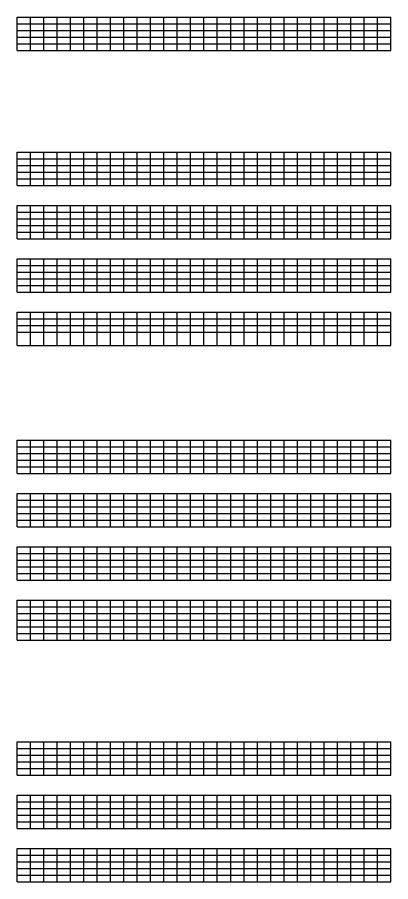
# Model space of a CAD drawing. Extents: x 1374311 to 1383814, y 384102 to 406278.
# Drawn here: x 1375927 to 1376207, y 394492 to 395140 of the extents above; entities that cross this region are included whole.
import ezdxf

# ---------------------------------------------------------------- set-up
doc = ezdxf.new("R2010")
doc.units = 0
doc.layers.add('R_Grid', color=7, linetype='Continuous')

msp = doc.modelspace()

# ---------------------------------------------------------------- linework, layer by layer
at = {"layer": 'R_Grid'}
for p, q in [((1375926.61, 395140.44), (1376206.61, 395140.44)), ((1375926.61, 395115.44), (1375926.61, 395140.44)), ((1375936.61, 395115.44), (1375936.61, 395140.44)), ((1375946.61, 395115.44), (1375946.61, 395140.44)), ((1375956.61, 395115.44), (1375956.61, 395140.44)), ((1375966.61, 395115.44), (1375966.61, 395140.44)), ((1375976.61, 395115.44), (1375976.61, 395140.44)), ((1375986.61, 395115.44), (1375986.61, 395140.44)), ((1375996.61, 395115.44), (1375996.61, 395140.44)), ((1376006.61, 395115.44), (1376006.61, 395140.44)), ((1376016.61, 395115.44), (1376016.61, 395140.44)), ((1376026.61, 395115.44), (1376026.61, 395140.44)), ((1376036.61, 395115.44), (1376036.61, 395140.44)), ((1376046.61, 395115.44), (1376046.61, 395140.44)), ((1376056.61, 395115.44), (1376056.61, 395140.44)), ((1376066.61, 395115.44), (1376066.61, 395140.44)), ((1376076.61, 395115.44), (1376076.61, 395140.44)), ((1376086.61, 395115.44), (1376086.61, 395140.44)), ((1376096.61, 395115.44), (1376096.61, 395140.44)), ((1376106.61, 395115.44), (1376106.61, 395140.44)), ((1376116.61, 395115.44), (1376116.61, 395140.44)), ((1376126.61, 395115.44), (1376126.61, 395140.44)), ((1376136.61, 395115.44), (1376136.61, 395140.44)), ((1376146.61, 395115.44), (1376146.61, 395140.44)), ((1376156.61, 395115.44), (1376156.61, 395140.44)), ((1376166.61, 395115.44), (1376166.61, 395140.44)), ((1376176.61, 395115.44), (1376176.61, 395140.44)), ((1376186.61, 395115.44), (1376186.61, 395140.44)), ((1376196.61, 395115.44), (1376196.61, 395140.44)), ((1376206.61, 395115.44), (1376206.61, 395140.44)), ((1375926.61, 395135.44), (1376206.61, 395135.44)), ((1375926.61, 395130.44), (1376206.61, 395130.44)), ((1375926.61, 395125.44), (1376206.61, 395125.44)), ((1375926.61, 395120.44), (1376206.61, 395120.44)), ((1375926.61, 395115.44), (1376206.61, 395115.44)), ((1375926.61, 395039.22), (1376206.61, 395039.22)), ((1375926.61, 395014.22), (1375926.61, 395039.22)), ((1375926.61, 395034.22), (1376206.61, 395034.22)), ((1375936.61, 395014.22), (1375936.61, 395039.22)), ((1375946.61, 395014.22), (1375946.61, 395039.22)), ((1375956.61, 395014.22), (1375956.61, 395039.22)), ((1375966.61, 395014.22), (1375966.61, 395039.22)), ((1375976.61, 395014.22), (1375976.61, 395039.22)), ((1375986.61, 395014.22), (1375986.61, 395039.22)), ((1375996.61, 395014.22), (1375996.61, 395039.22)), ((1376006.61, 395014.22), (1376006.61, 395039.22)), ((1376016.61, 395014.22), (1376016.61, 395039.22)), ((1376026.61, 395014.22), (1376026.61, 395039.22)), ((1376036.61, 395014.22), (1376036.61, 395039.22)), ((1376046.61, 395014.22), (1376046.61, 395039.22)), ((1376056.61, 395014.22), (1376056.61, 395039.22)), ((1376066.61, 395014.22), (1376066.61, 395039.22)), ((1376076.61, 395014.22), (1376076.61, 395039.22)), ((1376086.61, 395014.22), (1376086.61, 395039.22)), ((1376096.61, 395014.22), (1376096.61, 395039.22)), ((1376106.61, 395014.22), (1376106.61, 395039.22)), ((1376116.61, 395014.22), (1376116.61, 395039.22)), ((1376126.61, 395014.22), (1376126.61, 395039.22)), ((1376136.61, 395014.22), (1376136.61, 395039.22)), ((1376146.61, 395014.22), (1376146.61, 395039.22)), ((1376156.61, 395014.22), (1376156.61, 395039.22)), ((1376166.61, 395014.22), (1376166.61, 395039.22)), ((1376176.61, 395014.22), (1376176.61, 395039.22)), ((1376186.61, 395014.22), (1376186.61, 395039.22)), ((1376196.61, 395014.22), (1376196.61, 395039.22)), ((1376206.61, 395014.22), (1376206.61, 395039.22)), ((1375926.61, 395029.22), (1376206.61, 395029.22)), ((1375926.61, 395024.22), (1376206.61, 395024.22)), ((1375926.61, 395019.22), (1376206.61, 395019.22)), ((1375926.61, 395014.22), (1376206.61, 395014.22)), ((1375926.61, 394999.22), (1376206.61, 394999.22)), ((1375926.61, 394974.22), (1375926.61, 394999.22)), ((1375936.61, 394974.22), (1375936.61, 394999.22)), ((1375946.61, 394974.22), (1375946.61, 394999.22)), ((1375956.61, 394974.22), (1375956.61, 394999.22)), ((1375966.61, 394974.22), (1375966.61, 394999.22)), ((1375976.61, 394974.22), (1375976.61, 394999.22)), ((1375986.61, 394974.22), (1375986.61, 394999.22)), ((1375996.61, 394974.22), (1375996.61, 394999.22)), ((1376006.61, 394974.22), (1376006.61, 394999.22)), ((1376016.61, 394974.22), (1376016.61, 394999.22)), ((1376026.61, 394974.22), (1376026.61, 394999.22)), ((1376036.61, 394974.22), (1376036.61, 394999.22)), ((1376046.61, 394974.22), (1376046.61, 394999.22)), ((1376056.61, 394974.22), (1376056.61, 394999.22)), ((1376066.61, 394974.22), (1376066.61, 394999.22)), ((1376076.61, 394974.22), (1376076.61, 394999.22)), ((1376086.61, 394974.22), (1376086.61, 394999.22)), ((1376096.61, 394974.22), (1376096.61, 394999.22)), ((1376106.61, 394974.22), (1376106.61, 394999.22)), ((1376116.61, 394974.22), (1376116.61, 394999.22)), ((1376126.61, 394974.22), (1376126.61, 394999.22)), ((1376136.61, 394974.22), (1376136.61, 394999.22)), ((1376146.61, 394974.22), (1376146.61, 394999.22)), ((1376156.61, 394974.22), (1376156.61, 394999.22)), ((1376166.61, 394974.22), (1376166.61, 394999.22)), ((1376176.61, 394974.22), (1376176.61, 394999.22)), ((1376186.61, 394974.22), (1376186.61, 394999.22)), ((1376196.61, 394974.22), (1376196.61, 394999.22)), ((1376206.61, 394974.22), (1376206.61, 394999.22)), ((1375926.61, 394994.22), (1376206.61, 394994.22)), ((1375926.61, 394989.22), (1376206.61, 394989.22)), ((1375926.61, 394984.22), (1376206.61, 394984.22)), ((1375926.61, 394979.22), (1376206.61, 394979.22)), ((1375926.61, 394974.22), (1376206.61, 394974.22)), ((1375926.61, 394959.22), (1376206.61, 394959.22)), ((1375926.61, 394934.22), (1375926.61, 394959.22)), ((1375936.61, 394934.22), (1375936.61, 394959.22)), ((1375946.61, 394934.22), (1375946.61, 394959.22)), ((1375956.61, 394934.22), (1375956.61, 394959.22)), ((1375966.61, 394934.22), (1375966.61, 394959.22)), ((1375976.61, 394934.22), (1375976.61, 394959.22)), ((1375986.61, 394934.22), (1375986.61, 394959.22)), ((1375996.61, 394934.22), (1375996.61, 394959.22)), ((1376006.61, 394934.22), (1376006.61, 394959.22)), ((1376016.61, 394934.22), (1376016.61, 394959.22)), ((1376026.61, 394934.22), (1376026.61, 394959.22)), ((1376036.61, 394934.22), (1376036.61, 394959.22)), ((1376046.61, 394934.22), (1376046.61, 394959.22)), ((1376056.61, 394934.22), (1376056.61, 394959.22)), ((1376066.61, 394934.22), (1376066.61, 394959.22)), ((1376076.61, 394934.22), (1376076.61, 394959.22)), ((1376086.61, 394934.22), (1376086.61, 394959.22)), ((1376096.61, 394934.22), (1376096.61, 394959.22)), ((1376106.61, 394934.22), (1376106.61, 394959.22)), ((1376116.61, 394934.22), (1376116.61, 394959.22)), ((1376126.61, 394934.22), (1376126.61, 394959.22)), ((1376136.61, 394934.22), (1376136.61, 394959.22)), ((1376146.61, 394934.22), (1376146.61, 394959.22)), ((1376156.61, 394934.22), (1376156.61, 394959.22)), ((1376166.61, 394934.22), (1376166.61, 394959.22)), ((1376176.61, 394934.22), (1376176.61, 394959.22)), ((1376186.61, 394934.22), (1376186.61, 394959.22)), ((1376196.61, 394934.22), (1376196.61, 394959.22)), ((1376206.61, 394934.22), (1376206.61, 394959.22)), ((1375926.61, 394954.22), (1376206.61, 394954.22)), ((1375926.61, 394949.22), (1376206.61, 394949.22)), ((1375926.61, 394944.22), (1376206.61, 394944.22)), ((1375926.61, 394939.22), (1376206.61, 394939.22)), ((1375926.61, 394934.22), (1376206.61, 394934.22)), ((1375926.61, 394919.22), (1376206.61, 394919.22)), ((1375926.61, 394894.22), (1375926.61, 394919.22)), ((1375936.61, 394894.22), (1375936.61, 394919.22)), ((1375946.61, 394894.22), (1375946.61, 394919.22)), ((1375956.61, 394894.22), (1375956.61, 394919.22)), ((1375966.61, 394894.22), (1375966.61, 394919.22)), ((1375976.61, 394894.22), (1375976.61, 394919.22)), ((1375986.61, 394894.22), (1375986.61, 394919.22)), ((1375996.61, 394894.22), (1375996.61, 394919.22)), ((1376006.61, 394894.22), (1376006.61, 394919.22)), ((1376016.61, 394894.22), (1376016.61, 394919.22)), ((1376026.61, 394894.22), (1376026.61, 394919.22)), ((1376036.61, 394894.22), (1376036.61, 394919.22)), ((1376046.61, 394894.22), (1376046.61, 394919.22)), ((1376056.61, 394894.22), (1376056.61, 394919.22)), ((1376066.61, 394894.22), (1376066.61, 394919.22)), ((1376076.61, 394894.22), (1376076.61, 394919.22)), ((1376086.61, 394894.22), (1376086.61, 394919.22)), ((1376096.61, 394894.22), (1376096.61, 394919.22)), ((1376106.61, 394894.22), (1376106.61, 394919.22)), ((1376116.61, 394894.22), (1376116.61, 394919.22)), ((1376126.61, 394894.22), (1376126.61, 394919.22)), ((1376136.61, 394894.22), (1376136.61, 394919.22)), ((1376146.61, 394894.22), (1376146.61, 394919.22)), ((1376156.61, 394894.22), (1376156.61, 394919.22)), ((1376166.61, 394894.22), (1376166.61, 394919.22)), ((1376176.61, 394894.22), (1376176.61, 394919.22)), ((1376186.61, 394894.22), (1376186.61, 394919.22)), ((1376196.61, 394894.22), (1376196.61, 394919.22)), ((1376206.61, 394894.22), (1376206.61, 394919.22)), ((1375926.61, 394914.22), (1376206.61, 394914.22)), ((1375926.61, 394909.22), (1376206.61, 394909.22)), ((1375926.61, 394904.22), (1376206.61, 394904.22)), ((1375926.61, 394894.22), (1376206.61, 394894.22)), ((1375926.61, 394823), (1376206.61, 394823)), ((1375926.61, 394798), (1375926.61, 394823)), ((1375936.61, 394798), (1375936.61, 394823)), ((1375946.61, 394798), (1375946.61, 394823)), ((1375956.61, 394798), (1375956.61, 394823)), ((1375966.61, 394798), (1375966.61, 394823)), ((1375976.61, 394798), (1375976.61, 394823)), ((1375986.61, 394798), (1375986.61, 394823)), ((1375996.61, 394798), (1375996.61, 394823)), ((1376006.61, 394798), (1376006.61, 394823)), ((1376016.61, 394798), (1376016.61, 394823)), ((1376026.61, 394798), (1376026.61, 394823)), ((1376036.61, 394798), (1376036.61, 394823)), ((1376046.61, 394798), (1376046.61, 394823)), ((1376056.61, 394798), (1376056.61, 394823)), ((1376066.61, 394798), (1376066.61, 394823)), ((1376076.61, 394798), (1376076.61, 394823)), ((1376086.61, 394798), (1376086.61, 394823)), ((1376096.61, 394798), (1376096.61, 394823)), ((1376106.61, 394798), (1376106.61, 394823)), ((1376116.61, 394798), (1376116.61, 394823)), ((1376126.61, 394798), (1376126.61, 394823)), ((1376136.61, 394798), (1376136.61, 394823)), ((1376146.61, 394798), (1376146.61, 394823)), ((1376156.61, 394798), (1376156.61, 394823)), ((1376166.61, 394798), (1376166.61, 394823)), ((1376176.61, 394798), (1376176.61, 394823)), ((1376186.61, 394798), (1376186.61, 394823)), ((1376196.61, 394798), (1376196.61, 394823)), ((1376206.61, 394798), (1376206.61, 394823)), ((1375926.61, 394818), (1376206.61, 394818)), ((1375926.61, 394813), (1376206.61, 394813)), ((1375926.61, 394808), (1376206.61, 394808)), ((1375926.61, 394803), (1376206.61, 394803)), ((1375926.61, 394798), (1376206.61, 394798)), ((1375926.61, 394783), (1376206.61, 394783)), ((1375926.61, 394758), (1375926.61, 394783)), ((1375936.61, 394758), (1375936.61, 394783)), ((1375946.61, 394758), (1375946.61, 394783)), ((1375956.61, 394758), (1375956.61, 394783)), ((1375966.61, 394758), (1375966.61, 394783)), ((1375976.61, 394758), (1375976.61, 394783)), ((1375986.61, 394758), (1375986.61, 394783)), ((1375996.61, 394758), (1375996.61, 394783)), ((1376006.61, 394758), (1376006.61, 394783)), ((1376016.61, 394758), (1376016.61, 394783)), ((1376026.61, 394758), (1376026.61, 394783)), ((1376036.61, 394758), (1376036.61, 394783)), ((1376046.61, 394758), (1376046.61, 394783)), ((1376056.61, 394758), (1376056.61, 394783)), ((1376066.61, 394758), (1376066.61, 394783)), ((1376076.61, 394758), (1376076.61, 394783)), ((1376086.61, 394758), (1376086.61, 394783)), ((1376096.61, 394758), (1376096.61, 394783)), ((1376106.61, 394758), (1376106.61, 394783)), ((1376116.61, 394758), (1376116.61, 394783)), ((1376126.61, 394758), (1376126.61, 394783)), ((1376136.61, 394758), (1376136.61, 394783)), ((1376146.61, 394758), (1376146.61, 394783)), ((1376156.61, 394758), (1376156.61, 394783)), ((1376166.61, 394758), (1376166.61, 394783)), ((1376176.61, 394758), (1376176.61, 394783)), ((1376186.61, 394758), (1376186.61, 394783)), ((1376196.61, 394758), (1376196.61, 394783)), ((1376206.61, 394758), (1376206.61, 394783)), ((1375926.61, 394778), (1376206.61, 394778)), ((1375926.61, 394773), (1376206.61, 394773)), ((1375926.61, 394768), (1376206.61, 394768)), ((1375926.61, 394763), (1376206.61, 394763)), ((1375926.61, 394758), (1376206.61, 394758)), ((1375926.61, 394743), (1376206.61, 394743)), ((1375926.61, 394718), (1375926.61, 394743)), ((1375936.61, 394718), (1375936.61, 394743)), ((1375946.61, 394718), (1375946.61, 394743)), ((1375956.61, 394718), (1375956.61, 394743)), ((1375966.61, 394718), (1375966.61, 394743)), ((1375976.61, 394718), (1375976.61, 394743)), ((1375986.61, 394718), (1375986.61, 394743)), ((1375996.61, 394718), (1375996.61, 394743)), ((1376006.61, 394718), (1376006.61, 394743)), ((1376016.61, 394718), (1376016.61, 394743)), ((1376026.61, 394718), (1376026.61, 394743)), ((1376036.61, 394718), (1376036.61, 394743)), ((1376046.61, 394718), (1376046.61, 394743)), ((1376056.61, 394718), (1376056.61, 394743)), ((1376066.61, 394718), (1376066.61, 394743)), ((1376076.61, 394718), (1376076.61, 394743)), ((1376086.61, 394718), (1376086.61, 394743)), ((1376096.61, 394718), (1376096.61, 394743)), ((1376106.61, 394718), (1376106.61, 394743)), ((1376116.61, 394718), (1376116.61, 394743)), ((1376126.61, 394718), (1376126.61, 394743)), ((1376136.61, 394718), (1376136.61, 394743)), ((1376146.61, 394718), (1376146.61, 394743)), ((1376156.61, 394718), (1376156.61, 394743)), ((1376166.61, 394718), (1376166.61, 394743)), ((1376176.61, 394718), (1376176.61, 394743)), ((1376186.61, 394718), (1376186.61, 394743)), ((1376196.61, 394718), (1376196.61, 394743)), ((1376206.61, 394718), (1376206.61, 394743)), ((1375926.61, 394738), (1376206.61, 394738)), ((1375926.61, 394733), (1376206.61, 394733)), ((1375926.61, 394728), (1376206.61, 394728)), ((1375926.61, 394723), (1376206.61, 394723)), ((1375926.61, 394718), (1376206.61, 394718)), ((1375926.61, 394703), (1376206.61, 394703)), ((1375926.61, 394673), (1375926.61, 394703)), ((1375926.61, 394698), (1376206.61, 394698)), ((1375936.61, 394673), (1375936.61, 394703)), ((1375946.61, 394673), (1375946.61, 394703)), ((1375956.61, 394673), (1375956.61, 394703)), ((1375966.61, 394673), (1375966.61, 394703)), ((1375976.61, 394673), (1375976.61, 394703)), ((1375986.61, 394673), (1375986.61, 394703)), ((1375996.61, 394673), (1375996.61, 394703)), ((1376006.61, 394673), (1376006.61, 394703)), ((1376016.61, 394673), (1376016.61, 394703)), ((1376026.61, 394673), (1376026.61, 394703)), ((1376036.61, 394673), (1376036.61, 394703)), ((1376046.61, 394673), (1376046.61, 394703)), ((1376056.61, 394673), (1376056.61, 394703)), ((1376066.61, 394673), (1376066.61, 394703)), ((1376076.61, 394673), (1376076.61, 394703)), ((1376086.61, 394673), (1376086.61, 394703)), ((1376096.61, 394673), (1376096.61, 394703)), ((1376106.61, 394673), (1376106.61, 394703)), ((1376116.61, 394673), (1376116.61, 394703)), ((1376126.61, 394673), (1376126.61, 394703)), ((1376136.61, 394673), (1376136.61, 394703)), ((1376146.61, 394673), (1376146.61, 394703)), ((1376156.61, 394673), (1376156.61, 394703)), ((1376166.61, 394673), (1376166.61, 394703)), ((1376176.61, 394673), (1376176.61, 394703)), ((1376186.61, 394673), (1376186.61, 394703)), ((1376196.61, 394673), (1376196.61, 394703)), ((1376206.61, 394673), (1376206.61, 394703)), ((1375926.61, 394693), (1376206.61, 394693)), ((1375926.61, 394688), (1376206.61, 394688)), ((1375926.61, 394683), (1376206.61, 394683)), ((1375926.61, 394678), (1376206.61, 394678)), ((1375926.61, 394673), (1376206.61, 394673)), ((1375926.61, 394596.78), (1376206.61, 394596.78)), ((1375926.61, 394571.78), (1375926.61, 394596.78)), ((1375936.61, 394571.78), (1375936.61, 394596.78)), ((1375946.61, 394571.78), (1375946.61, 394596.78)), ((1375956.61, 394571.78), (1375956.61, 394596.78)), ((1375966.61, 394571.78), (1375966.61, 394596.78)), ((1375976.61, 394571.78), (1375976.61, 394596.78)), ((1375986.61, 394571.78), (1375986.61, 394596.78)), ((1375996.61, 394571.78), (1375996.61, 394596.78)), ((1376006.61, 394571.78), (1376006.61, 394596.78)), ((1376016.61, 394571.78), (1376016.61, 394596.78)), ((1376026.61, 394571.78), (1376026.61, 394596.78)), ((1376036.61, 394571.78), (1376036.61, 394596.78)), ((1376046.61, 394571.78), (1376046.61, 394596.78)), ((1376056.61, 394571.78), (1376056.61, 394596.78)), ((1376066.61, 394571.78), (1376066.61, 394596.78)), ((1376076.61, 394571.78), (1376076.61, 394596.78)), ((1376086.61, 394571.78), (1376086.61, 394596.78)), ((1376096.61, 394571.78), (1376096.61, 394596.78)), ((1376106.61, 394571.78), (1376106.61, 394596.78)), ((1376116.61, 394571.78), (1376116.61, 394596.78)), ((1376126.61, 394571.78), (1376126.61, 394596.78)), ((1376136.61, 394571.78), (1376136.61, 394596.78)), ((1376146.61, 394571.78), (1376146.61, 394596.78)), ((1376156.61, 394571.78), (1376156.61, 394596.78)), ((1376166.61, 394571.78), (1376166.61, 394596.78)), ((1376176.61, 394571.78), (1376176.61, 394596.78)), ((1376186.61, 394571.78), (1376186.61, 394596.78)), ((1376196.61, 394571.78), (1376196.61, 394596.78)), ((1376206.61, 394571.78), (1376206.61, 394596.78)), ((1375926.61, 394591.78), (1376206.61, 394591.78)), ((1375926.61, 394586.78), (1376206.61, 394586.78)), ((1375926.61, 394581.78), (1376206.61, 394581.78)), ((1375926.61, 394576.78), (1376206.61, 394576.78)), ((1375926.61, 394571.78), (1376206.61, 394571.78)), ((1375926.61, 394556.78), (1376206.61, 394556.78)), ((1375926.61, 394531.78), (1375926.61, 394556.78)), ((1375936.61, 394531.78), (1375936.61, 394556.78)), ((1375946.61, 394531.78), (1375946.61, 394556.78)), ((1375956.61, 394531.78), (1375956.61, 394556.78)), ((1375966.61, 394531.78), (1375966.61, 394556.78)), ((1375976.61, 394531.78), (1375976.61, 394556.78)), ((1375986.61, 394531.78), (1375986.61, 394556.78)), ((1375996.61, 394531.78), (1375996.61, 394556.78)), ((1376006.61, 394531.78), (1376006.61, 394556.78)), ((1376016.61, 394531.78), (1376016.61, 394556.78)), ((1376026.61, 394531.78), (1376026.61, 394556.78)), ((1376036.61, 394531.78), (1376036.61, 394556.78)), ((1376046.61, 394531.78), (1376046.61, 394556.78)), ((1376056.61, 394531.78), (1376056.61, 394556.78)), ((1376066.61, 394531.78), (1376066.61, 394556.78)), ((1376076.61, 394531.78), (1376076.61, 394556.78)), ((1376086.61, 394531.78), (1376086.61, 394556.78)), ((1376096.61, 394531.78), (1376096.61, 394556.78)), ((1376106.61, 394531.78), (1376106.61, 394556.78)), ((1376116.61, 394531.78), (1376116.61, 394556.78)), ((1376126.61, 394531.78), (1376126.61, 394556.78)), ((1376136.61, 394531.78), (1376136.61, 394556.78)), ((1376146.61, 394531.78), (1376146.61, 394556.78)), ((1376156.61, 394531.78), (1376156.61, 394556.78)), ((1376166.61, 394531.78), (1376166.61, 394556.78)), ((1376176.61, 394531.78), (1376176.61, 394556.78)), ((1376186.61, 394531.78), (1376186.61, 394556.78)), ((1376196.61, 394531.78), (1376196.61, 394556.78)), ((1376206.61, 394531.78), (1376206.61, 394556.78)), ((1375926.61, 394551.78), (1376206.61, 394551.78)), ((1375926.61, 394546.78), (1376206.61, 394546.78)), ((1375926.61, 394541.78), (1376206.61, 394541.78)), ((1375926.61, 394536.78), (1376206.61, 394536.78)), ((1375926.61, 394531.78), (1376206.61, 394531.78)), ((1375926.61, 394516.78), (1376206.61, 394516.78)), ((1375926.61, 394491.78), (1375926.61, 394516.78)), ((1375936.61, 394491.78), (1375936.61, 394516.78)), ((1375946.61, 394491.78), (1375946.61, 394516.78)), ((1375956.61, 394491.78), (1375956.61, 394516.78)), ((1375966.61, 394491.78), (1375966.61, 394516.78)), ((1375976.61, 394491.78), (1375976.61, 394516.78)), ((1375986.61, 394491.78), (1375986.61, 394516.78)), ((1375996.61, 394491.78), (1375996.61, 394516.78)), ((1376006.61, 394491.78), (1376006.61, 394516.78)), ((1376016.61, 394491.78), (1376016.61, 394516.78)), ((1376026.61, 394491.78), (1376026.61, 394516.78)), ((1376036.61, 394491.78), (1376036.61, 394516.78)), ((1376046.61, 394491.78), (1376046.61, 394516.78)), ((1376056.61, 394491.78), (1376056.61, 394516.78)), ((1376066.61, 394491.78), (1376066.61, 394516.78)), ((1376076.61, 394491.78), (1376076.61, 394516.78)), ((1376086.61, 394491.78), (1376086.61, 394516.78)), ((1376096.61, 394491.78), (1376096.61, 394516.78)), ((1376106.61, 394491.78), (1376106.61, 394516.78)), ((1376116.61, 394491.78), (1376116.61, 394516.78)), ((1376126.61, 394491.78), (1376126.61, 394516.78)), ((1376136.61, 394491.78), (1376136.61, 394516.78)), ((1376146.61, 394491.78), (1376146.61, 394516.78)), ((1376156.61, 394491.78), (1376156.61, 394516.78)), ((1376166.61, 394491.78), (1376166.61, 394516.78)), ((1376176.61, 394491.78), (1376176.61, 394516.78)), ((1376186.61, 394491.78), (1376186.61, 394516.78)), ((1376196.61, 394491.78), (1376196.61, 394516.78)), ((1376206.61, 394491.78), (1376206.61, 394516.78)), ((1375926.61, 394511.78), (1376206.61, 394511.78)), ((1375926.61, 394506.78), (1376206.61, 394506.78)), ((1375926.61, 394501.78), (1376206.61, 394501.78)), ((1375926.61, 394496.78), (1376206.61, 394496.78)), ((1375926.61, 394491.78), (1376206.61, 394491.78))]:
    msp.add_line(p, q, dxfattribs=at)

doc.saveas('drawing.dxf')
